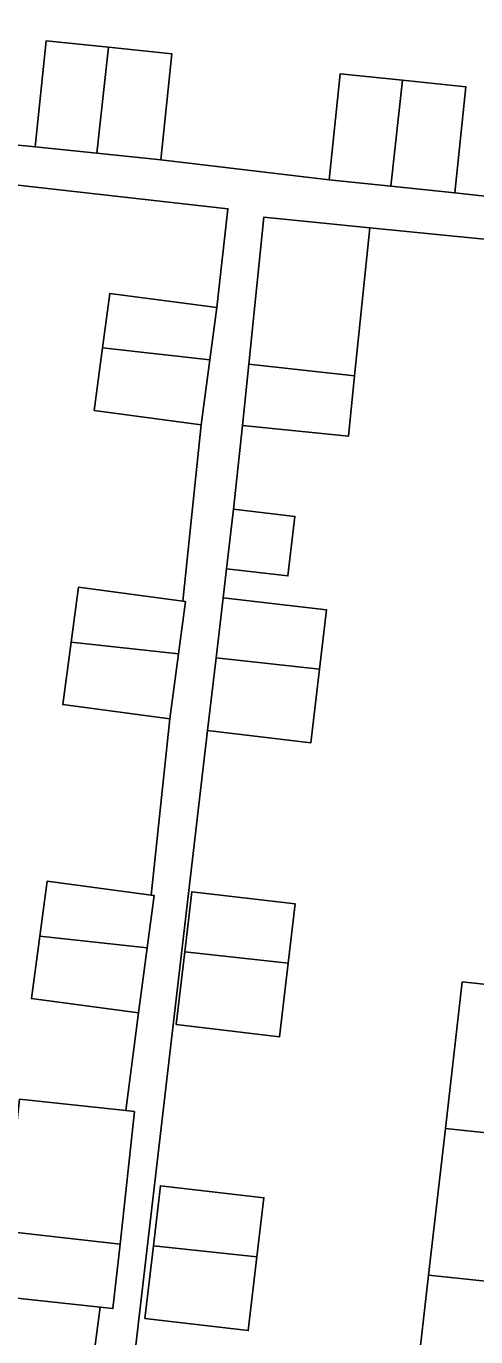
# Model space of a CAD drawing. Extents: x 161928 to 163071, y 386474 to 387428.
# Drawn here: x 162671 to 162689.1, y 387277.1 to 387329.7 of the extents above; entities that cross this region are included whole.
import ezdxf

# ---------------------------------------------------------------- set-up
doc = ezdxf.new("R2010")
doc.units = 0
for name, color, linetype in [('IMGEO_Erf', 7, 'Continuous'), ('IMGEO_Pand', 7, 'Continuous'), ('IMGEO_Voetpad_open', 7, 'Continuous')]:
    doc.layers.add(name, color=color, linetype=linetype)

msp = doc.modelspace()

# ---------------------------------------------------------------- linework, layer by layer
at = {"layer": 'IMGEO_Erf'}
for points in [[(162665.127, 387325.467), (162671.38, 387324.85), (162671.825, 387329.104), (162674.322, 387328.842), (162676.87, 387328.575), (162676.424, 387324.321), (162683.194, 387323.524), (162683.639, 387327.778), (162686.136, 387327.516), (162688.684, 387327.249), (162688.238, 387322.995), (162694.121, 387322.34), (162694.43, 387325.116), (162697.702, 387324.751), (162703.523, 387324.102), (162703.734, 387324.079), (162706.212, 387323.803), (162705.887, 387320.882), (162706.687, 387320.804), (162707.002, 387323.715), (162707.787, 387330.972)], [(162670.751, 387286.615), (162675.017, 387286.151), (162675.532, 387290.08), (162671.229, 387290.651), (162671.562, 387293.154), (162671.854, 387295.359), (162676.036, 387294.804), (162676.792, 387301.881), (162672.489, 387302.452), (162672.823, 387304.963), (162673.114, 387307.16), (162677.312, 387306.603), (162678.052, 387313.682), (162673.749, 387314.253), (162674.084, 387316.772), (162674.374, 387318.961), (162678.676, 387318.39), (162679.122, 387322.362), (162667.951, 387323.614)], [(162694.824, 387320.598), (162684.823, 387321.589), (162684.215, 387315.648), (162683.966, 387313.223), (162679.715, 387313.659), (162679.349, 387310.296), (162681.817, 387310.007), (162681.537, 387307.617), (162679.069, 387307.906), (162678.932, 387306.739), (162683.085, 387306.253), (162682.806, 387303.87), (162682.461, 387300.92), (162678.307, 387301.407), (162673.809, 387262.968)], [(162686.508, 387273.657), (162687.185, 387279.545), (162687.862, 387285.432), (162688.539, 387291.319), (162689.146, 387291.254)], [(162669.335, 387271.758), (162673.066, 387271.263), (162673.983, 387278.261), (162669.891, 387278.706)]]:
    msp.add_lwpolyline(points, dxfattribs=at)
for points in [[(162681.547, 387292.075), (162681.201, 387289.119), (162677.047, 387289.606), (162677.389, 387292.524), (162677.672, 387294.938), (162681.825, 387294.452)], [(162680.289, 387280.28), (162679.942, 387277.318), (162675.788, 387277.805), (162676.13, 387280.723), (162676.413, 387283.137), (162680.566, 387282.651)]]:
    msp.add_lwpolyline(points, close=True, dxfattribs=at)
at = {"layer": 'IMGEO_Pand'}
for points in [[(162674.322, 387328.842), (162671.825, 387329.104), (162671.38, 387324.85), (162673.853, 387324.59)], [(162673.853, 387324.59), (162676.424, 387324.321), (162676.87, 387328.575), (162674.322, 387328.842)], [(162683.639, 387327.778), (162683.194, 387323.524), (162685.668, 387323.264), (162686.136, 387327.516)], [(162688.238, 387322.995), (162688.684, 387327.249), (162686.136, 387327.516), (162685.668, 387323.264)], [(162684.215, 387315.648), (162684.823, 387321.589), (162680.572, 387322.024), (162679.967, 387316.119)], [(162678.676, 387318.39), (162674.374, 387318.961), (162674.084, 387316.772), (162678.398, 387316.293)], [(162673.749, 387314.253), (162678.052, 387313.682), (162678.398, 387316.293), (162674.084, 387316.772)], [(162679.967, 387316.119), (162679.715, 387313.659), (162683.966, 387313.223), (162684.215, 387315.648)], [(162679.349, 387310.296), (162679.069, 387307.906), (162681.537, 387307.617), (162681.817, 387310.007)], [(162677.416, 387306.589), (162677.312, 387306.603), (162673.114, 387307.16), (162672.823, 387304.963), (162677.138, 387304.49)], [(162683.085, 387306.253), (162678.932, 387306.739), (162678.649, 387304.325), (162682.806, 387303.87)], [(162672.489, 387302.452), (162676.792, 387301.881), (162677.138, 387304.49), (162672.823, 387304.963)], [(162678.307, 387301.407), (162682.461, 387300.92), (162682.806, 387303.87), (162678.649, 387304.325)], [(162676.156, 387294.788), (162676.036, 387294.804), (162671.854, 387295.359), (162671.562, 387293.154), (162675.878, 387292.688)], [(162681.825, 387294.452), (162677.672, 387294.938), (162677.389, 387292.524), (162681.547, 387292.075)], [(162671.229, 387290.651), (162675.532, 387290.08), (162675.878, 387292.688), (162671.562, 387293.154)], [(162677.047, 387289.606), (162681.201, 387289.119), (162681.547, 387292.075), (162677.389, 387292.524)], [(162689.146, 387291.254), (162688.539, 387291.319), (162687.862, 387285.432), (162690.909, 387285.105), (162697.465, 387284.348), (162698.134, 387290.234), (162691.578, 387290.991)], [(162675.366, 387286.113), (162675.017, 387286.151), (162670.751, 387286.615), (162670.174, 387281.308), (162674.787, 387280.792)], [(162687.862, 387285.432), (162687.185, 387279.545), (162690.24, 387279.219), (162696.796, 387278.462), (162697.465, 387284.348), (162690.909, 387285.105)], [(162680.566, 387282.651), (162676.413, 387283.137), (162676.13, 387280.723), (162680.289, 387280.28)], [(162674.787, 387280.792), (162670.174, 387281.308), (162669.891, 387278.706), (162673.983, 387278.261), (162674.505, 387278.204)], [(162675.788, 387277.805), (162679.942, 387277.318), (162680.289, 387280.28), (162676.13, 387280.723)], [(162696.126, 387272.575), (162696.796, 387278.462), (162690.24, 387279.219), (162687.185, 387279.545), (162686.508, 387273.657), (162689.392, 387273.351), (162689.571, 387273.332)]]:
    msp.add_lwpolyline(points, close=True, dxfattribs=at)
at = {"layer": 'IMGEO_Voetpad_open'}
for points in [[(162694.121, 387322.34), (162688.238, 387322.995), (162685.668, 387323.264), (162683.194, 387323.524), (162676.424, 387324.321), (162673.853, 387324.59), (162671.38, 387324.85), (162665.127, 387325.467)], [(162667.951, 387323.614), (162679.122, 387322.362), (162678.676, 387318.39), (162678.398, 387316.293), (162678.052, 387313.682), (162677.312, 387306.603), (162677.416, 387306.589), (162677.138, 387304.49), (162676.792, 387301.881), (162676.036, 387294.804), (162676.156, 387294.788), (162675.878, 387292.688), (162675.532, 387290.08), (162675.017, 387286.151), (162675.366, 387286.113), (162674.787, 387280.792), (162674.505, 387278.204), (162673.983, 387278.261), (162673.066, 387271.263)], [(162673.809, 387262.968), (162678.307, 387301.407), (162678.649, 387304.325), (162678.932, 387306.739), (162679.069, 387307.906), (162679.349, 387310.296), (162679.715, 387313.659), (162679.967, 387316.119), (162680.572, 387322.024), (162684.823, 387321.589), (162694.824, 387320.598)]]:
    msp.add_lwpolyline(points, dxfattribs=at)

doc.saveas('drawing.dxf')
